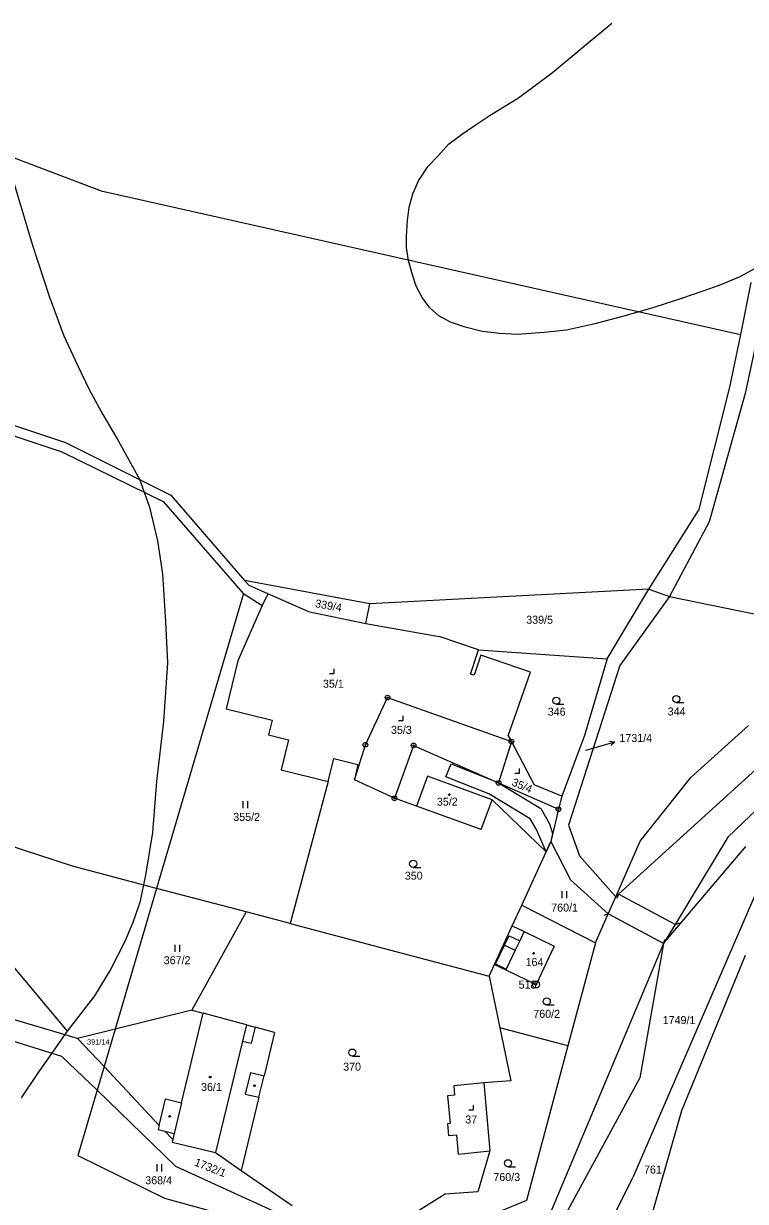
# Model space of a CAD drawing. Extents: x -546762 to -540209, y -1046851 to -1035694.
# Drawn here: x -544158.4 to -544004.9, y -1042074.7 to -1041824.4 of the extents above; entities that cross this region are included whole.
import ezdxf

# ---------------------------------------------------------------- set-up
doc = ezdxf.new("R2010")
doc.units = 0
for name, color, linetype in [('Vrstva 1', 7, 'Continuous'), ('Vrstva 16', 7, 'Continuous'), ('Vrstva 17', 7, 'Continuous'), ('Vrstva 18', 7, 'Continuous'), ('Vrstva 19', 7, 'Continuous'), ('Vrstva 24', 7, 'Continuous'), ('Vrstva 25', 7, 'Continuous'), ('Vrstva 26', 7, 'Continuous'), ('Vrstva 3', 7, 'Continuous'), ('Vrstva 30', 7, 'Continuous'), ('Vrstva 37', 7, 'Continuous'), ('Vrstva 4', 7, 'Continuous'), ('Vrstva 52', 7, 'Continuous'), ('Vrstva 6', 7, 'Continuous')]:
    doc.layers.add(name, color=color, linetype=linetype)

msp = doc.modelspace()

# ---------------------------------------------------------------- linework, layer by layer
at = {"layer": 'Vrstva 1'}
for points in [[(-544218.35, -1041830.97), (-544141.89, -1041859.97), (-544005.99, -1041890.47)], [(-544003.73, -1041879.41), (-544005.99, -1041890.47)], [(-544005.99, -1041890.47), (-544008.28, -1041901.66)], [(-544182.9, -1041902.3), (-544149.49, -1041913.41)], [(-544008.28, -1041901.66), (-544014.88, -1041927.86)], [(-544149.49, -1041913.41), (-544127.07, -1041924.62)], [(-544127.07, -1041924.62), (-544111.4, -1041942.73)], [(-544025.43, -1041944.58), (-544014.88, -1041927.86)], [(-544084.78, -1041947.74), (-544111.4, -1041942.73)], [(-544111.4, -1041942.73), (-544110.44, -1041943.84)], [(-544111.61, -1041945.51), (-544130.11, -1042008.16)], [(-544111.61, -1041945.51), (-544107.64, -1041948.07)], [(-544106.46, -1041945.59), (-544110.44, -1041943.84)], [(-544106.46, -1041945.59), (-544107.64, -1041948.07)], [(-544097.86, -1041949.36), (-544106.46, -1041945.59)], [(-544025.43, -1041944.58), (-544084.78, -1041947.74)], [(-544034.33, -1041959.36), (-544025.43, -1041944.58)], [(-544025.43, -1041944.58), (-544021.05, -1041946.14)], [(-544107.64, -1041948.07), (-544112.82, -1041959.8)], [(-544085.65, -1041951.86), (-544084.78, -1041947.74)], [(-544021.05, -1041946.14), (-544031.61, -1041960.8)], [(-544021.05, -1041946.14), (-543981.92, -1041954.13)], [(-544097.86, -1041949.36), (-544085.65, -1041951.86)], [(-544085.65, -1041951.86), (-544070.02, -1041954.66)], [(-544061.66, -1041957.51), (-544070.02, -1041954.66)], [(-544063.4, -1041962.62), (-544061.66, -1041957.51)], [(-544061.66, -1041957.51), (-544034.33, -1041959.36)], [(-544112.82, -1041959.8), (-544115.32, -1041970.05)], [(-544061.17, -1041958.64), (-544062.62, -1041962.89)], [(-544050.59, -1041962.25), (-544061.17, -1041958.64)], [(-544034.33, -1041959.36), (-544039.12, -1041975.68)], [(-544062.62, -1041962.89), (-544063.4, -1041962.62)], [(-544055.35, -1041975.72), (-544050.59, -1041962.25)], [(-544031.61, -1041960.8), (-544042.56, -1041994.76)], [(-543979.57, -1041961.94), (-544031.9, -1042009.41)], [(-544085.72, -1041977.65), (-544081, -1041967.62)], [(-544081, -1041967.62), (-544054.68, -1041976.99)], [(-544008.66, -1041997.3), (-543976.76, -1041966.8)], [(-544115.32, -1041970.05), (-544105.56, -1041972.43)], [(-544105.56, -1041972.43), (-544106.32, -1041975.54)], [(-544106.32, -1041975.54), (-544102.05, -1041976.58)], [(-544039.12, -1041975.68), (-544043.98, -1041988.55)], [(-544016.49, -1041984.6), (-544004.29, -1041973.59)], [(-544102.05, -1041976.58), (-544103.61, -1041982.99)], [(-544088.07, -1041985.13), (-544085.72, -1041977.65)], [(-544075.48, -1041977.79), (-544079.54, -1041989.02)], [(-544075.48, -1041977.79), (-544057.4, -1041985.75)], [(-544054.68, -1041976.99), (-544057.4, -1041985.75)], [(-544055.35, -1041975.72), (-544054.68, -1041976.99)], [(-544054.68, -1041976.99), (-544049.81, -1041986.17)], [(-544093.61, -1041985.44), (-544092.42, -1041980.58)], [(-544092.42, -1041980.58), (-544087.33, -1041981.82)], [(-544103.61, -1041982.99), (-544093.61, -1041985.44)], [(-544087.33, -1041981.82), (-544088.07, -1041985.13)], [(-544093.61, -1041985.44), (-544101.71, -1042015.64)], [(-544079.54, -1041989.02), (-544088.07, -1041985.13)], [(-544027.28, -1041998.14), (-544016.49, -1041984.6)], [(-544057.4, -1041985.75), (-544044.66, -1041991.35)], [(-544043.98, -1041988.55), (-544049.81, -1041986.17)], [(-544074.84, -1041990.72), (-544079.54, -1041989.02)], [(-544061.11, -1041995.68), (-544058.73, -1041989.33)], [(-544058.73, -1041989.33), (-544047.31, -1042000.41)], [(-544043.98, -1041988.55), (-544044.66, -1041991.35)], [(-544061.11, -1041995.68), (-544074.84, -1041990.72)], [(-544044.66, -1041991.35), (-544046.31, -1041998.22)], [(-544042.56, -1041994.76), (-544040.19, -1042001.24)], [(-544047.31, -1042000.41), (-544046.31, -1041998.22)], [(-544046.31, -1041998.22), (-544042.14, -1042006.35)], [(-544032.5, -1042009.95), (-544027.28, -1041998.14)], [(-544008.66, -1041997.3), (-544019.88, -1042015.84)], [(-544052.49, -1042011.73), (-544047.31, -1042000.41)], [(-544022.33, -1042019.89), (-544004.86, -1041999.26)], [(-544040.19, -1042001.24), (-544032.5, -1042009.95)], [(-543999.99, -1042002.96), (-544028.83, -1042069.57)], [(-544130.11, -1042008.16), (-544138.95, -1042038.08)], [(-544111.08, -1042013.17), (-544130.11, -1042008.16)], [(-544034.11, -1042013.59), (-544042.14, -1042006.35)], [(-544034.11, -1042013.59), (-544032.5, -1042009.95)], [(-544031.9, -1042009.41), (-544032.5, -1042009.95)], [(-544111.08, -1042013.17), (-544122.64, -1042034.02)], [(-544101.71, -1042015.64), (-544111.08, -1042013.17)], [(-544054.51, -1042016.14), (-544052.49, -1042011.73)], [(-544052.49, -1042011.73), (-544036.82, -1042019.72)], [(-544101.71, -1042015.64), (-544081.66, -1042020.92)], [(-544036.82, -1042019.72), (-544034.11, -1042013.59)], [(-544058.26, -1042024.34), (-544054.51, -1042016.14)], [(-544054.51, -1042016.14), (-544051.99, -1042017.36)], [(-544051.99, -1042017.36), (-544045.6, -1042020.45)], [(-544019.88, -1042015.84), (-544022.33, -1042019.89)], [(-544045.6, -1042020.45), (-544049.44, -1042028.61)], [(-544022.33, -1042019.89), (-544049.15, -1042083.64)], [(-544036.82, -1042019.72), (-544042.64, -1042041.61)], [(-544022.33, -1042019.89), (-544027.37, -1042048.39)], [(-544081.66, -1042020.92), (-544059.39, -1042026.8)], [(-544018.4, -1042055.37), (-544004.87, -1042022.34)], [(-544059.39, -1042026.8), (-544058.26, -1042024.34)], [(-544058.26, -1042024.34), (-544055.88, -1042025.5)], [(-544055.88, -1042025.5), (-544049.44, -1042028.61)], [(-544059.39, -1042026.8), (-544057.11, -1042037.77)], [(-544122.64, -1042034.02), (-544138.95, -1042038.08)], [(-544122.64, -1042034.02), (-544120.19, -1042034.68)], [(-544111.02, -1042037.16), (-544120.19, -1042034.68)], [(-544138.95, -1042038.08), (-544146.92, -1042040.06)], [(-544138.95, -1042038.08), (-544141.3, -1042046.03)], [(-544111.02, -1042037.16), (-544109.19, -1042037.66)], [(-544105.03, -1042038.78), (-544109.19, -1042037.66)], [(-544042.64, -1042041.61), (-544057.11, -1042037.77)], [(-544057.11, -1042037.77), (-544054.78, -1042049.03)], [(-544146.92, -1042040.06), (-544141.3, -1042046.03)], [(-544105.03, -1042038.78), (-544107.26, -1042048)], [(-544042.64, -1042041.61), (-544051.43, -1042074.46)], [(-544141.3, -1042046.03), (-544142.79, -1042051.08)], [(-544141.3, -1042046.03), (-544129.55, -1042058.52)], [(-544108.36, -1042052.56), (-544107.26, -1042048)], [(-544060.56, -1042049.52), (-544066.94, -1042050.09)], [(-544066.94, -1042050.09), (-544066.75, -1042052.13)], [(-544054.78, -1042049.03), (-544060.56, -1042049.52)], [(-544060.56, -1042049.52), (-544059.27, -1042063.96)], [(-544027.37, -1042048.39), (-544052.28, -1042094.25)], [(-544142.79, -1042051.08), (-544146.89, -1042064.96)], [(-544126, -1042067.28), (-544142.79, -1042051.08)], [(-544108.36, -1042052.56), (-544112.11, -1042068.08)], [(-544066.75, -1042052.13), (-544068.25, -1042052.26)], [(-544068.25, -1042052.26), (-544067.72, -1042058.14)], [(-544026.13, -1042082.38), (-544018.4, -1042055.37)], [(-544067.72, -1042058.14), (-544068.27, -1042058.19)], [(-544068.27, -1042058.19), (-544068.04, -1042060.78)], [(-544129.55, -1042058.52), (-544129.77, -1042059.42)], [(-544129.77, -1042059.42), (-544128.39, -1042059.76)], [(-544128.39, -1042059.76), (-544126.69, -1042061.56)], [(-544066.3, -1042060.62), (-544068.04, -1042060.78)], [(-544065.93, -1042064.66), (-544066.3, -1042060.62)], [(-544126.69, -1042061.56), (-544126.81, -1042062.09)], [(-544126.81, -1042062.09), (-544117.58, -1042064.32)], [(-544146.89, -1042064.96), (-544128.46, -1042074.02)], [(-544117.58, -1042064.32), (-544112.11, -1042068.08)], [(-544065.93, -1042064.66), (-544059.27, -1042063.96)], [(-544059.27, -1042063.96), (-544061.83, -1042072.62)], [(-544105.28, -1042076.73), (-544126, -1042067.28)], [(-544112.11, -1042068.08), (-544101.27, -1042075.52)], [(-544055.15, -1042122.43), (-544028.83, -1042069.57)], [(-544068.77, -1042073.13), (-544093.16, -1042088.38)], [(-544061.83, -1042072.62), (-544068.77, -1042073.13)], [(-544128.46, -1042074.02), (-544106.54, -1042080.01)], [(-544051.43, -1042074.46), (-544088.8, -1042089.94)]]:
    msp.add_lwpolyline(points, dxfattribs=at)
at = {"layer": 'Vrstva 16'}
msp.add_line((-544035.59, -1041977.89), (-544032.71, -1041977.06), dxfattribs=at)
for points in [[(-544038.85, -1041978.83), (-544035.59, -1041977.89)], [(-544033.81, -1041976.86), (-544032.71, -1041977.06), (-544033.53, -1041977.82)]]:
    msp.add_lwpolyline(points, dxfattribs=at)
at = {"layer": 'Vrstva 24'}
for centre, radius in [((-544081, -1041967.62), 0.5), ((-544081, -1041967.62), 0.1), ((-544085.72, -1041977.65), 0.5), ((-544085.72, -1041977.65), 0.1), ((-544075.48, -1041977.79), 0.5), ((-544075.48, -1041977.79), 0.1), ((-544054.68, -1041976.99), 0.5), ((-544054.68, -1041976.99), 0.1), ((-544057.4, -1041985.75), 0.5), ((-544057.4, -1041985.75), 0.1), ((-544079.54, -1041989.02), 0.5), ((-544079.54, -1041989.02), 0.1), ((-544044.66, -1041991.35), 0.5), ((-544044.66, -1041991.35), 0.1), ((-544049.44, -1042028.61), 0.75), ((-544049.44, -1042028.61), 0.1)]:
    msp.add_circle(centre, radius, dxfattribs=at)
at = {"layer": 'Vrstva 25'}
for p, q in [((-544045.13, -1041969.03), (-544043.53, -1041969.03)), ((-544019.62, -1041968.68), (-544018.02, -1041968.68)), ((-544111.74, -1041991.15), (-544111.74, -1041989.65)), ((-544110.74, -1041991.15), (-544110.74, -1041989.65)), ((-544075.56, -1042003.7), (-544073.96, -1042003.7)), ((-544043.87, -1042010.24), (-544043.87, -1042008.74)), ((-544042.87, -1042010.24), (-544042.87, -1042008.74)), ((-544126.18, -1042021.66), (-544126.18, -1042020.16)), ((-544125.18, -1042021.66), (-544125.18, -1042020.16)), ((-544047.15, -1042032.94), (-544045.55, -1042032.94)), ((-544088.49, -1042043.8), (-544086.89, -1042043.8)), ((-544129.99, -1042068.3), (-544129.99, -1042066.8)), ((-544128.99, -1042068.3), (-544128.99, -1042066.8)), ((-544055.4, -1042067.32), (-544053.8, -1042067.32))]:
    msp.add_line(p, q, dxfattribs=at)
for points in [[(-544093.35, -1041962.54), (-544092.35, -1041962.54), (-544092.35, -1041961.54)], [(-544078.69, -1041972.48), (-544077.69, -1041972.48), (-544077.69, -1041971.48)], [(-544053.97, -1041983.67), (-544052.97, -1041983.67), (-544052.97, -1041982.67)], [(-544063.75, -1042055.25), (-544062.75, -1042055.25), (-544062.75, -1042054.25)]]:
    msp.add_lwpolyline(points, dxfattribs=at)
for centre, radius in [((-544045.13, -1041968.28), 0.75), ((-544019.62, -1041967.93), 0.75), ((-544067.86, -1041988.24), 0.175), ((-544075.56, -1042002.95), 0.75), ((-544049.95, -1042021.97), 0.175), ((-544047.15, -1042032.19), 0.75), ((-544088.49, -1042043.05), 0.75), ((-544118.71, -1042048.28), 0.175), ((-544109.29, -1042050.09), 0.175), ((-544127.34, -1042056.61), 0.175), ((-544055.4, -1042066.57), 0.75)]:
    msp.add_circle(centre, radius, dxfattribs=at)
at = {"layer": 'Vrstva 26'}
for p, q in [((-544031.9, -1042009.41), (-544032.23, -1042010.35)), ((-544034.11, -1042013.59), (-544035.05, -1042013.92)), ((-544019.88, -1042015.84), (-544018.94, -1042015.51)), ((-544022.33, -1042019.89), (-544022, -1042018.95))]:
    msp.add_line(p, q, dxfattribs=at)
at = {"layer": 'Vrstva 3'}
for points in [[(-544072.51, -1041984.32), (-544074.84, -1041990.72)], [(-544058.73, -1041989.33), (-544072.51, -1041984.32)], [(-544061.11, -1041995.68), (-544058.73, -1041989.33)], [(-544061.11, -1041995.68), (-544074.84, -1041990.72)], [(-544051.99, -1042017.36), (-544052.9, -1042019.3)], [(-544051.99, -1042017.36), (-544045.6, -1042020.45)], [(-544052.9, -1042019.3), (-544053.85, -1042021.28)], [(-544045.6, -1042020.45), (-544049.44, -1042028.61)], [(-544053.85, -1042021.28), (-544055.79, -1042025.32)], [(-544055.79, -1042025.32), (-544055.88, -1042025.5)], [(-544055.88, -1042025.5), (-544049.44, -1042028.61)], [(-544124.79, -1042053.73), (-544120.19, -1042034.68)], [(-544111.02, -1042037.16), (-544120.19, -1042034.68)], [(-544111.02, -1042037.16), (-544111.85, -1042040.61)], [(-544111.85, -1042040.61), (-544117.58, -1042064.32)], [(-544124.79, -1042053.73), (-544126.37, -1042060.24)], [(-544126.37, -1042060.24), (-544126.69, -1042061.56)], [(-544126.69, -1042061.56), (-544126.81, -1042062.09)], [(-544126.81, -1042062.09), (-544117.58, -1042064.32)]]:
    msp.add_lwpolyline(points, dxfattribs=at)
at = {"layer": 'Vrstva 30'}
msp.add_lwpolyline([(-544047.31, -1042000.41), (-544049.33, -1041995.65), (-544050.65, -1041993.38), (-544059.49, -1041988.09), (-544068.61, -1041984.49), (-544067.5, -1041981.7), (-544058.17, -1041985.41), (-544057.4, -1041985.75), (-544048.45, -1041991.2), (-544046.57, -1041994.43), (-544045.91, -1041996.54), (-544046.31, -1041998.22), (-544047.31, -1042000.41)], dxfattribs=at)
at = {"layer": 'Vrstva 37'}
for centre in [(-544067.86, -1041988.24), (-544049.95, -1042021.97), (-544118.71, -1042048.28)]:
    msp.add_circle(centre, 0.175, dxfattribs=at)
at = {"layer": 'Vrstva 4'}
for points in [[(-544072.51, -1041984.32), (-544074.84, -1041990.72)], [(-544058.73, -1041989.33), (-544072.51, -1041984.32)], [(-544019.88, -1042015.84), (-544031.9, -1042009.41)], [(-544022.33, -1042019.89), (-544034.11, -1042013.59)], [(-544056.11, -1042020.2), (-544055.16, -1042018.22)], [(-544055.16, -1042018.22), (-544052.9, -1042019.3)], [(-544051.99, -1042017.36), (-544052.9, -1042019.3)], [(-544058.04, -1042024.23), (-544056.11, -1042020.2)], [(-544056.11, -1042020.2), (-544053.85, -1042021.28)], [(-544052.9, -1042019.3), (-544053.85, -1042021.28)], [(-544053.85, -1042021.28), (-544055.79, -1042025.32)], [(-544058.04, -1042024.23), (-544055.79, -1042025.32)], [(-544055.79, -1042025.32), (-544055.88, -1042025.5)], [(-544124.79, -1042053.73), (-544120.19, -1042034.68)], [(-544111.02, -1042037.16), (-544111.85, -1042040.61)], [(-544109.19, -1042037.66), (-544110.01, -1042041.06)], [(-544111.85, -1042040.61), (-544117.58, -1042064.32)], [(-544111.85, -1042040.61), (-544110.01, -1042041.06)], [(-544110.17, -1042047.29), (-544111.28, -1042051.86)], [(-544110.17, -1042047.29), (-544107.26, -1042048)], [(-544129.55, -1042058.52), (-544128.2, -1042052.91), (-544124.79, -1042053.73)], [(-544111.28, -1042051.86), (-544108.36, -1042052.56)], [(-544124.79, -1042053.73), (-544126.37, -1042060.24)], [(-544128.39, -1042059.76), (-544126.37, -1042060.24)], [(-544126.37, -1042060.24), (-544126.69, -1042061.56)]]:
    msp.add_lwpolyline(points, dxfattribs=at)
at = {"layer": 'Vrstva 52'}
for points in [[(-544260.09, -1041817.69), (-544253.92, -1041825.69), (-544246.89, -1041835.02), (-544241.02, -1041843.72), (-544234.72, -1041853.65), (-544230, -1041861.77), (-544224.79, -1041872.19), (-544221.28, -1041879.95), (-544217.28, -1041890.61), (-544213.89, -1041901.03), (-544209.77, -1041911.33), (-544204.51, -1041925.43), (-544202.24, -1041932.07), (-544199.94, -1041939.82), (-544196.43, -1041951.09), (-544193.16, -1041960.18), (-544190.13, -1041967.57), (-544185.23, -1041978.84), (-544180.38, -1041990.84), (-544176.99, -1041998.47), (-544172.99, -1042006.35), (-544168.51, -1042014.1), (-544162.46, -1042022.58), (-544149.13, -1042038.53)], [(-544170.2, -1041823.65), (-544167.06, -1041833.7), (-544164.83, -1041842.92), (-544161.07, -1041856.37), (-544156.59, -1041871.27), (-544152.96, -1041882.3)], [(-544002.48, -1041876.25), (-544006.08, -1041878.19), (-544010.37, -1041879.99), (-544013.97, -1041881.24), (-544018.54, -1041882.83), (-544024.83, -1041884.91), (-544031.06, -1041886.64), (-544037.22, -1041888.3), (-544042.97, -1041889.55), (-544047.74, -1041890.03), (-544053.35, -1041890.45), (-544057.22, -1041890.24), (-544060.89, -1041889.83), (-544064.49, -1041888.93), (-544067.6, -1041887.82), (-544070.09, -1041886.5), (-544072.03, -1041884.84), (-544073.66, -1041882.61), (-544074.9, -1041880.18), (-544075.73, -1041877.83), (-544076.56, -1041874.78), (-544076.98, -1041872.01), (-544076.98, -1041869.66), (-544076.77, -1041866.27), (-544076.43, -1041863.43), (-544075.66, -1041860.59), (-544074.42, -1041857.82), (-544072.34, -1041854.7), (-544070.34, -1041852.56), (-544068.05, -1041850.06), (-544065.08, -1041847.85), (-544062.58, -1041846.12), (-544059.4, -1041844.04), (-544056.43, -1041842.17), (-544053.19, -1041840.2), (-544045.92, -1041834.83), (-544033.33, -1041824.29)], [(-544152.96, -1041882.3), (-544149.81, -1041890.78), (-544147.02, -1041896.84), (-544144.36, -1041902.29), (-544141.58, -1041907.5), (-544138.2, -1041913.14), (-544133.75, -1041921.2), (-544131.63, -1041927.14), (-544129.93, -1041934.35), (-544128.87, -1041941.35), (-544128.23, -1041951.52), (-544127.81, -1041960.22), (-544128.66, -1041972.73), (-544130.14, -1041985.45), (-544130.99, -1041996.27), (-544132.47, -1042005.39), (-544133.71, -1042011.2), (-544135.17, -1042015.44), (-544136.86, -1042019.44), (-544139.89, -1042025.38), (-544143.31, -1042031.01), (-544149.13, -1042038.53)], [(-544149.13, -1042038.53), (-544155.42, -1042047.49), (-544158.94, -1042052.7)]]:
    msp.add_lwpolyline(points, dxfattribs=at)
at = {"layer": 'Vrstva 6'}
for points in [[(-544002.54, -1041891.76), (-544004.94, -1041903.03)], [(-544208.8, -1041895.86), (-544150.29, -1041915.44)], [(-544004.94, -1041903.03), (-544012.61, -1041930.28)], [(-544150.29, -1041915.44), (-544128.58, -1041926)], [(-544111.61, -1041945.51), (-544128.58, -1041926)], [(-544012.61, -1041930.28), (-544021.05, -1041946.14)], [(-544147.98, -1042003.45), (-544304.19, -1041952.43)], [(-544130.11, -1042008.16), (-544147.98, -1042003.45)], [(-544146.92, -1042040.06), (-544208.03, -1042022.02)], [(-544150.25, -1042043.88), (-544212.3, -1042024.49)], [(-544150.25, -1042043.88), (-544142.79, -1042051.08)]]:
    msp.add_lwpolyline(points, dxfattribs=at)

# ---------------------------------------------------------------- texts
at = {"layer": 'Vrstva 16'}
msp.add_text('1731/4', height=1.7, dxfattribs=at).set_placement((-544031.71, -1041977.06))
at = {"layer": 'Vrstva 17'}
msp.add_text('518', height=1.7, dxfattribs=at).set_placement((-544053.14, -1042029.46))
at = {"layer": 'Vrstva 18'}
for s, rotation, p in [('339/4', 349.893, (-544096.5, -1041948.4)), ('1732/1', 338.4613, (-544122.23, -1042067.01))]:
    msp.add_text(s, height=1.7, rotation=rotation, dxfattribs=at).set_placement(p)
for s, height, p in [('339/5', 1.7, (-544051.52, -1041951.94)), ('346', 1.7, (-544046.94, -1041971.48)), ('344', 1.7, (-544021.45, -1041971.42)), ('1731/4', 0.1, (-544039.04, -1041978.83)), ('355/2', 1.7, (-544113.82, -1041993.83)), ('350', 1.7, (-544077.34, -1042006.32)), ('760/1', 1.7, (-544046.21, -1042013.1)), ('367/2', 1.7, (-544128.6, -1042024.28)), ('760/2', 1.7, (-544050.02, -1042035.68)), ('1749/1', 1.7, (-544022.5, -1042037)), ('391/14', 1.14, (-544144.91, -1042041.36)), ('370', 1.7, (-544090.45, -1042046.9)), ('761', 1.7, (-544026.48, -1042068.77)), ('368/4', 1.7, (-544132.53, -1042071.04)), ('760/3', 1.7, (-544058.51, -1042070.36))]:
    msp.add_text(s, height=height, dxfattribs=at).set_placement(p)
at = {"layer": 'Vrstva 19'}
for s, p in [('35/1', (-544094.74, -1041965.53)), ('35/3', (-544080.28, -1041975.34)), ('35/2', (-544070.52, -1041990.59)), ('164', (-544051.66, -1042024.67)), ('36/1', (-544120.67, -1042051.21)), ('37', (-544064.48, -1042058.13))]:
    msp.add_text(s, height=1.7, dxfattribs=at).set_placement(p)
msp.add_text('35/4', height=1.7, rotation=336.8116, dxfattribs=at).set_placement((-544054.76, -1041986.23))

doc.saveas('drawing.dxf')
